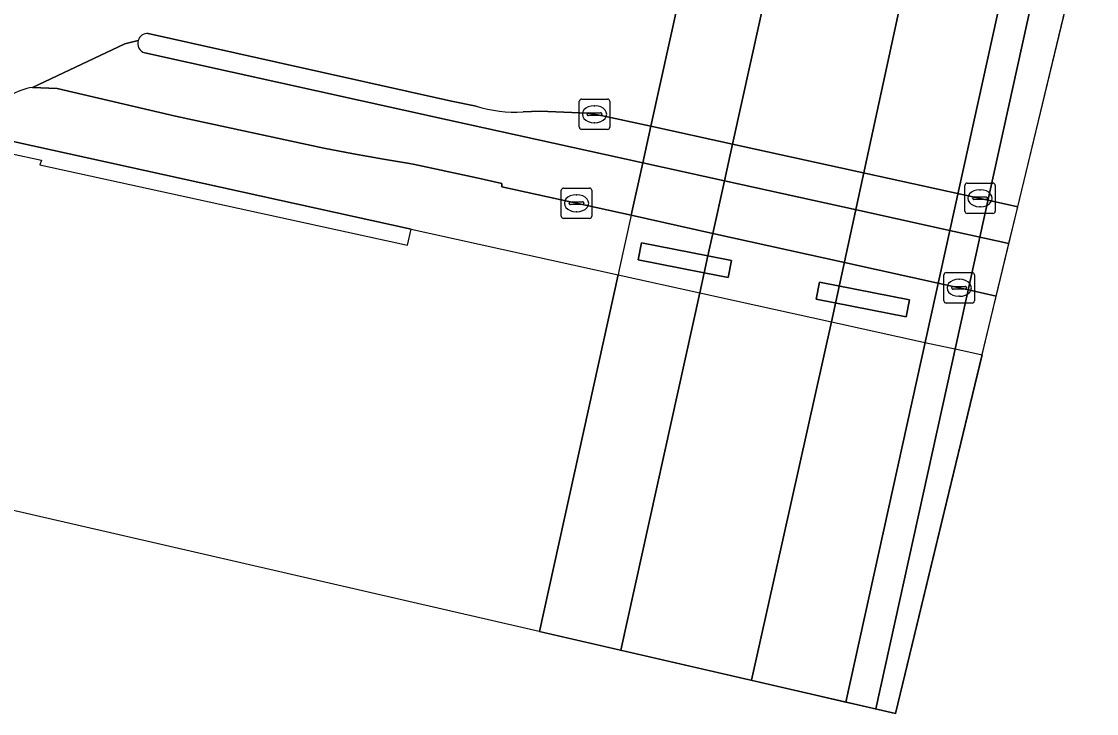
# Model space of a CAD drawing. Extents: x 162172 to 163187, y 382874 to 383685.
# Drawn here: x 163096.66 to 163132.05, y 382874.2 to 382896.98 of the extents above; entities that cross this region are included whole.
import ezdxf

# ---------------------------------------------------------------- set-up
doc = ezdxf.new("R2010")
doc.units = 0
for name, color, linetype in [('IMGEO_Berm_gesloten', 7, 'Continuous'), ('IMGEO_Dek', 7, 'Continuous'), ('IMGEO_Fietspad_open', 7, 'Continuous'), ('IMGEO_Hek', 7, 'Continuous'), ('IMGEO_Kademuur', 7, 'Continuous'), ('IMGEO_Kolk', 7, 'Continuous'), ('IMGEO_Pijler', 7, 'Continuous'), ('IMGEO_Rijbaan_lokaal_open', 7, 'Continuous'), ('IMGEO_Rijbaan_regionaal_gesloten', 7, 'Continuous'), ('IMGEO_Verkeerseiland_open', 7, 'Continuous'), ('IMGEO_Voetpad_gesloten', 7, 'Continuous'), ('IMGEO_Waterloop', 7, 'Continuous')]:
    doc.layers.add(name, color=color, linetype=linetype)

msp = doc.modelspace()

# ---------------------------------------------------------------- linework, layer by layer
at = {"layer": 'IMGEO_Berm_gesloten'}
for points in [[(163116.394, 382876.283), (163116.394, 382876.284), (163118.994, 382888.053), (163119.139, 382888.711), (163119.261, 382889.263), (163119.425, 382890.006), (163119.807, 382891.734), (163120.074, 382892.944), (163121.576, 382899.742), (163121.839, 382900.933), (163122.222, 382902.669), (163122.46, 382903.745), (163119.762, 382904.341), (163119.525, 382903.267), (163119.141, 382901.527), (163118.879, 382900.336), (163117.379, 382893.533), (163117.113, 382892.328), (163116.733, 382890.601), (163116.339, 382888.814), (163116.302, 382888.646), (163113.712, 382876.901), (163113.712, 382876.901)], [(163124.792, 382874.35), (163130.862, 382901.889), (163129.875, 382902.107), (163123.799, 382874.579)]]:
    msp.add_lwpolyline(points, close=True, dxfattribs=at)
at = {"layer": 'IMGEO_Dek'}
msp.add_lwpolyline([(163125.436, 382874.202), (163132.054, 382901.625), (163131.01, 382901.856), (163130.013, 382902.076), (163122.46, 382903.745), (163119.762, 382904.341), (163119.525, 382903.267), (163119.141, 382901.527), (163118.879, 382900.336), (163117.379, 382893.533), (163117.113, 382892.328), (163116.733, 382890.601), (163116.339, 382888.814), (163116.302, 382888.646), (163113.712, 382876.901), (163113.712, 382876.901)], close=True, dxfattribs=at)
at = {"layer": 'IMGEO_Fietspad_open'}
for points in [[(163100.5, 382896.353), (163100.062, 382896.25), (163097.027, 382894.81), (163097.832, 382894.777), (163101.726, 382893.86), (163106.614, 382892.808), (163107.593, 382892.627), (163108.573, 382892.449), (163109.44, 382892.307), (163109.559, 382892.287), (163111.649, 382891.83), (163112.479, 382891.649), (163112.478, 382891.541), (163116.733, 382890.601), (163119.425, 382890.006), (163123.762, 382889.047), (163126.985, 382888.335), (163127.98, 382888.116), (163128.753, 382887.945)], [(163128.753, 382887.945), (163129.169, 382889.671), (163128.362, 382889.849), (163127.367, 382890.068), (163124.151, 382890.777), (163119.807, 382891.734), (163117.113, 382892.328), (163110.681, 382893.746), (163100.716, 382895.951)]]:
    msp.add_lwpolyline(points, dxfattribs=at)
msp.add_arc((163100.813, 382896.262), 0.326, 163.8749, 252.6246, dxfattribs=at)
at = {"layer": 'IMGEO_Hek'}
for points in [[(163117.379, 382893.533), (163118.879, 382900.336)], [(163117.113, 382892.328), (163117.379, 382893.533)], [(163096.292, 382892.638), (163097.315, 382892.419)], [(163097.315, 382892.419), (163097.265, 382892.262)], [(163097.265, 382892.262), (163109.368, 382889.622)], [(163116.733, 382890.601), (163117.113, 382892.328)], [(163116.733, 382890.601), (163116.339, 382888.814), (163116.302, 382888.646)], [(163109.368, 382889.622), (163109.492, 382890.146)], [(163109.492, 382890.146), (163116.302, 382888.646)], [(163113.712, 382876.901), (163116.302, 382888.646)], [(163116.302, 382888.646), (163118.994, 382888.053)], [(163118.994, 382888.053), (163123.324, 382887.099)], [(163123.324, 382887.099), (163126.556, 382886.387)], [(163126.556, 382886.387), (163127.55, 382886.168)], [(163127.55, 382886.168), (163128.285, 382886.006)], [(163113.712, 382876.901), (163113.712, 382876.901)]]:
    msp.add_lwpolyline(points, dxfattribs=at)
at = {"layer": 'IMGEO_Kademuur'}
msp.add_lwpolyline([(163096.381, 382893.034), (163096.292, 382892.638), (163097.315, 382892.419), (163097.265, 382892.262), (163109.368, 382889.622), (163109.492, 382890.146)], close=True, dxfattribs=at)
at = {"layer": 'IMGEO_Kolk'}
for p, q in [((163115.026, 382893.503), (163115.026, 382894.355)), ((163115.101, 382894.429), (163115.953, 382894.429)), ((163116.027, 382894.355), (163116.027, 382893.503)), ((163115.328, 382893.972), (163115.726, 382893.972)), ((163115.514, 382894.209), (163115.539, 382894.209)), ((163115.285, 382893.923), (163115.285, 382893.935)), ((163115.723, 382893.886), (163115.325, 382893.886)), ((163115.537, 382893.649), (163115.512, 382893.649)), ((163115.769, 382893.935), (163115.769, 382893.923)), ((163115.953, 382893.429), (163115.101, 382893.429)), ((163114.508, 382891.498), (163115.36, 382891.498)), ((163127.719, 382890.736), (163127.719, 382891.588)), ((163127.794, 382891.662), (163128.646, 382891.662)), ((163128.72, 382891.588), (163128.72, 382890.736)), ((163114.433, 382890.572), (163114.433, 382891.424)), ((163114.921, 382891.278), (163114.946, 382891.278)), ((163115.434, 382891.424), (163115.434, 382890.572)), ((163127.978, 382891.156), (163127.978, 382891.168)), ((163128.416, 382891.119), (163128.018, 382891.119)), ((163128.021, 382891.205), (163128.419, 382891.205)), ((163128.207, 382891.442), (163128.232, 382891.442)), ((163128.462, 382891.168), (163128.462, 382891.156)), ((163114.692, 382890.992), (163114.692, 382891.004)), ((163115.13, 382890.955), (163114.732, 382890.955)), ((163114.735, 382891.041), (163115.133, 382891.041)), ((163115.176, 382891.004), (163115.176, 382890.992)), ((163128.23, 382890.882), (163128.205, 382890.882)), ((163115.36, 382890.498), (163114.508, 382890.498)), ((163114.944, 382890.718), (163114.919, 382890.718)), ((163128.646, 382890.662), (163127.794, 382890.662)), ((163127.032, 382887.789), (163127.032, 382888.641)), ((163127.107, 382888.715), (163127.959, 382888.715)), ((163128.033, 382888.641), (163128.033, 382887.789)), ((163127.52, 382888.495), (163127.545, 382888.495)), ((163127.291, 382888.209), (163127.291, 382888.221)), ((163127.729, 382888.172), (163127.331, 382888.172)), ((163127.334, 382888.258), (163127.732, 382888.258)), ((163127.543, 382887.935), (163127.518, 382887.935)), ((163127.775, 382888.221), (163127.775, 382888.209)), ((163127.959, 382887.715), (163127.107, 382887.715))]:
    msp.add_line(p, q, dxfattribs=at)
for points in [[(163115.026, 382893.503), (163115.026, 382894.355)], [(163115.101, 382894.429), (163115.953, 382894.429)], [(163116.027, 382894.355), (163116.027, 382893.503)], [(163115.953, 382893.429), (163115.101, 382893.429)], [(163114.508, 382891.498), (163115.36, 382891.498)], [(163127.719, 382890.736), (163127.719, 382891.588)], [(163127.794, 382891.662), (163128.646, 382891.662)], [(163128.72, 382891.588), (163128.72, 382890.736)], [(163114.433, 382890.572), (163114.433, 382891.424)], [(163115.434, 382891.424), (163115.434, 382890.572)], [(163115.36, 382890.498), (163114.508, 382890.498)], [(163128.646, 382890.662), (163127.794, 382890.662)], [(163127.032, 382887.789), (163127.032, 382888.641)], [(163127.107, 382888.715), (163127.959, 382888.715)], [(163128.033, 382888.641), (163128.033, 382887.789)], [(163127.959, 382887.715), (163127.107, 382887.715)]]:
    msp.add_lwpolyline(points, dxfattribs=at)
for centre, radius, start, end in [((163115.103, 382894.353), 0.0765, 91.552, 178.448), ((163115.103, 382894.353), 0.0765, 91.552, 178.448), ((163115.951, 382894.353), 0.0765, 1.552, 88.448), ((163115.951, 382894.353), 0.0765, 1.552, 88.448), ((163115.325, 382893.932), 0.0403, 85.8775, 175.7526), ((163115.73, 382893.934), 0.0386, 1.7309, 96.639), ((163115.322, 382893.922), 0.0366, 178.938, 274.7102), ((163115.726, 382893.929), 0.043, 264.8664, 352.4533), ((163115.103, 382893.505), 0.0765, 181.552, 268.448), ((163115.103, 382893.505), 0.0765, 181.552, 268.448), ((163115.951, 382893.505), 0.0765, 271.552, 358.448), ((163115.951, 382893.505), 0.0765, 271.552, 358.448), ((163114.51, 382891.422), 0.0765, 91.552, 178.448), ((163114.51, 382891.422), 0.0765, 91.552, 178.448), ((163115.358, 382891.422), 0.0765, 1.552, 88.448), ((163115.358, 382891.422), 0.0765, 1.552, 88.448), ((163127.796, 382891.586), 0.0765, 91.552, 178.448), ((163127.796, 382891.586), 0.0765, 91.552, 178.448), ((163128.644, 382891.586), 0.0765, 1.552, 88.448), ((163128.644, 382891.586), 0.0765, 1.552, 88.448), ((163128.018, 382891.165), 0.0403, 85.8775, 175.7526), ((163128.015, 382891.155), 0.0366, 178.938, 274.7102), ((163128.419, 382891.162), 0.043, 264.8664, 352.4533), ((163128.423, 382891.167), 0.0386, 1.7309, 96.639), ((163114.732, 382891.001), 0.0403, 85.8775, 175.7526), ((163114.729, 382890.991), 0.0366, 178.938, 274.7102), ((163115.133, 382890.998), 0.043, 264.8664, 352.4533), ((163115.137, 382891.003), 0.0386, 1.7309, 96.639), ((163114.51, 382890.574), 0.0765, 181.552, 268.448), ((163114.51, 382890.574), 0.0765, 181.552, 268.448), ((163115.358, 382890.574), 0.0765, 271.552, 358.448), ((163115.358, 382890.574), 0.0765, 271.552, 358.448), ((163127.796, 382890.738), 0.0765, 181.552, 268.448), ((163127.796, 382890.738), 0.0765, 181.552, 268.448), ((163128.644, 382890.738), 0.0765, 271.552, 358.448), ((163128.644, 382890.738), 0.0765, 271.552, 358.448), ((163127.109, 382888.639), 0.0765, 91.552, 178.448), ((163127.109, 382888.639), 0.0765, 91.552, 178.448), ((163127.957, 382888.639), 0.0765, 1.552, 88.448), ((163127.957, 382888.639), 0.0765, 1.552, 88.448), ((163127.331, 382888.218), 0.0403, 85.8775, 175.7526), ((163127.328, 382888.208), 0.0366, 178.938, 274.7102), ((163127.732, 382888.215), 0.043, 264.8664, 352.4533), ((163127.736, 382888.22), 0.0386, 1.7309, 96.639), ((163127.109, 382887.791), 0.0765, 181.552, 268.448), ((163127.109, 382887.791), 0.0765, 181.552, 268.448), ((163127.957, 382887.791), 0.0765, 271.552, 358.448), ((163127.957, 382887.791), 0.0765, 271.552, 358.448)]:
    msp.add_arc(centre, radius, start, end, dxfattribs=at)
for centre, major_axis, ratio, start_param, end_param in [((163115.513, 382893.929), (-0.387, 0.002), 0.722429, 4.712389, 7.853982), ((163115.538, 382893.929), (-0.39, 0.002), 0.717154, 1.570796, 4.712389), ((163114.92, 382890.998), (-0.387, 0.002), 0.722429, 4.712389, 7.853982), ((163114.945, 382890.998), (-0.39, 0.002), 0.717154, 1.570796, 4.712389), ((163128.206, 382891.162), (-0.387, 0.002), 0.722429, 4.712389, 7.853982), ((163128.231, 382891.162), (-0.39, 0.002), 0.717154, 1.570796, 4.712389), ((163127.519, 382888.215), (-0.387, 0.002), 0.722429, 4.712389, 7.853982), ((163127.544, 382888.215), (-0.39, 0.002), 0.717154, 1.570796, 4.712389)]:
    msp.add_ellipse(centre, major_axis=major_axis, ratio=ratio, start_param=start_param, end_param=end_param, dxfattribs=at)
at = {"layer": 'IMGEO_Pijler'}
for points in [[(163119.261, 382889.263), (163117.072, 382889.692), (163116.963, 382889.138), (163119.139, 382888.711), (163119.932, 382888.555), (163120.041, 382889.11)], [(163122.935, 382888.401), (163122.826, 382887.845), (163125.788, 382887.261), (163125.898, 382887.817)]]:
    msp.add_lwpolyline(points, close=True, dxfattribs=at)
at = {"layer": 'IMGEO_Rijbaan_lokaal_open'}
for points in [[(163129.462, 382890.886), (163131.093, 382897.641), (163130.128, 382897.857), (163129.132, 382898.078), (163125.949, 382898.779), (163121.576, 382899.742), (163118.879, 382900.336), (163102.072, 382904.036), (163100.594, 382904.573)], [(163100.829, 382896.585), (163110.821, 382894.361), (163111.627, 382894.199)], [(163097.027, 382894.81), (163100.062, 382896.25), (163100.5, 382896.353)], [(163113.179, 382894.004), (163113.728, 382894.028), (163115.302, 382893.96), (163115.742, 382893.891), (163117.379, 382893.533), (163120.074, 382892.944), (163124.424, 382891.993), (163127.636, 382891.291), (163128.631, 382891.071), (163129.462, 382890.886)]]:
    msp.add_lwpolyline(points, dxfattribs=at)
for centre, radius, start, end in [((163100.811, 382896.261), 0.325, 86.8779, 163.5026), ((163097.336, 382892.752), 2.081, 98.529, 142.3871), ((163112.935, 382898.336), 4.339, 252.4539, 273.2234)]:
    msp.add_arc(centre, radius, start, end, dxfattribs=at)
at = {"layer": 'IMGEO_Rijbaan_regionaal_gesloten'}
for points in [[(163120.69, 382875.294), (163120.69, 382875.295), (163123.324, 382887.099), (163126.729, 382902.802), (163122.46, 382903.745), (163122.222, 382902.669), (163121.839, 382900.933), (163121.576, 382899.742), (163120.074, 382892.944), (163119.807, 382891.734), (163119.425, 382890.006), (163119.261, 382889.263), (163119.139, 382888.711), (163118.994, 382888.053), (163116.394, 382876.284), (163116.394, 382876.283)], [(163123.799, 382874.579), (163129.875, 382902.107), (163126.729, 382902.802), (163123.324, 382887.099), (163120.69, 382875.295), (163120.69, 382875.294)], [(163125.436, 382874.202), (163132.054, 382901.625), (163130.862, 382901.889), (163124.792, 382874.35)]]:
    msp.add_lwpolyline(points, close=True, dxfattribs=at)
at = {"layer": 'IMGEO_Verkeerseiland_open'}
for points in [[(163111.627, 382894.199), (163110.821, 382894.361), (163100.829, 382896.585)], [(163100.716, 382895.951), (163110.681, 382893.746), (163117.113, 382892.328), (163119.807, 382891.734), (163124.151, 382890.777), (163127.367, 382890.068), (163128.362, 382889.849), (163129.169, 382889.671), (163129.462, 382890.886)], [(163129.462, 382890.886), (163128.631, 382891.071), (163127.636, 382891.291), (163124.424, 382891.993), (163120.074, 382892.944), (163117.379, 382893.533), (163115.742, 382893.891), (163115.302, 382893.96), (163113.728, 382894.028), (163113.179, 382894.004)]]:
    msp.add_lwpolyline(points, dxfattribs=at)
for centre, radius, start, end in [((163100.811, 382896.261), 0.325, 86.8779, 163.5026), ((163100.813, 382896.262), 0.326, 163.8749, 252.6246), ((163112.935, 382898.336), 4.339, 252.4539, 273.2234)]:
    msp.add_arc(centre, radius, start, end, dxfattribs=at)
at = {"layer": 'IMGEO_Voetpad_gesloten'}
for points in [[(163128.753, 382887.945), (163127.98, 382888.116), (163126.985, 382888.335), (163123.762, 382889.047), (163119.425, 382890.006), (163116.733, 382890.601), (163112.478, 382891.541), (163112.479, 382891.649), (163111.649, 382891.83), (163109.559, 382892.287), (163109.44, 382892.307), (163108.573, 382892.449), (163107.593, 382892.627), (163106.614, 382892.808), (163101.726, 382893.86), (163097.832, 382894.777), (163097.027, 382894.81)], [(163094.879, 382892.949), (163095.924, 382892.719), (163096.292, 382892.638), (163096.381, 382893.034), (163109.492, 382890.146), (163116.302, 382888.646), (163118.994, 382888.053), (163123.324, 382887.099), (163126.556, 382886.387), (163127.55, 382886.168), (163128.285, 382886.006), (163128.753, 382887.945)]]:
    msp.add_lwpolyline(points, dxfattribs=at)
for points in [[(163119.932, 382888.555), (163119.139, 382888.711), (163116.963, 382889.138), (163117.072, 382889.692), (163119.261, 382889.263), (163120.041, 382889.11)], [(163125.788, 382887.261), (163122.826, 382887.845), (163122.935, 382888.401), (163125.898, 382887.817)]]:
    msp.add_lwpolyline(points, close=True, dxfattribs=at)
msp.add_arc((163097.336, 382892.752), 2.081, 98.529, 142.3871, dxfattribs=at)
at = {"layer": 'IMGEO_Waterloop'}
for points in [[(163125.436, 382874.202), (162549.091, 383006.865), (162500.065, 383018.15)], [(163051.964, 382902.762), (163067.609, 382899.249), (163067.521, 382898.832), (163079.179, 382896.25), (163082.247, 382895.571), (163082.276, 382895.718), (163083.29, 382895.504), (163083.606, 382895.434), (163085.539, 382895.008), (163088.045, 382894.456), (163094.879, 382892.949), (163095.924, 382892.719), (163096.292, 382892.638), (163097.315, 382892.419), (163097.265, 382892.262), (163109.368, 382889.622), (163109.492, 382890.146), (163116.302, 382888.646), (163118.994, 382888.053), (163123.324, 382887.099), (163126.556, 382886.387), (163127.55, 382886.168), (163128.285, 382886.006), (163125.436, 382874.202)]]:
    msp.add_lwpolyline(points, dxfattribs=at)

doc.saveas('drawing.dxf')
